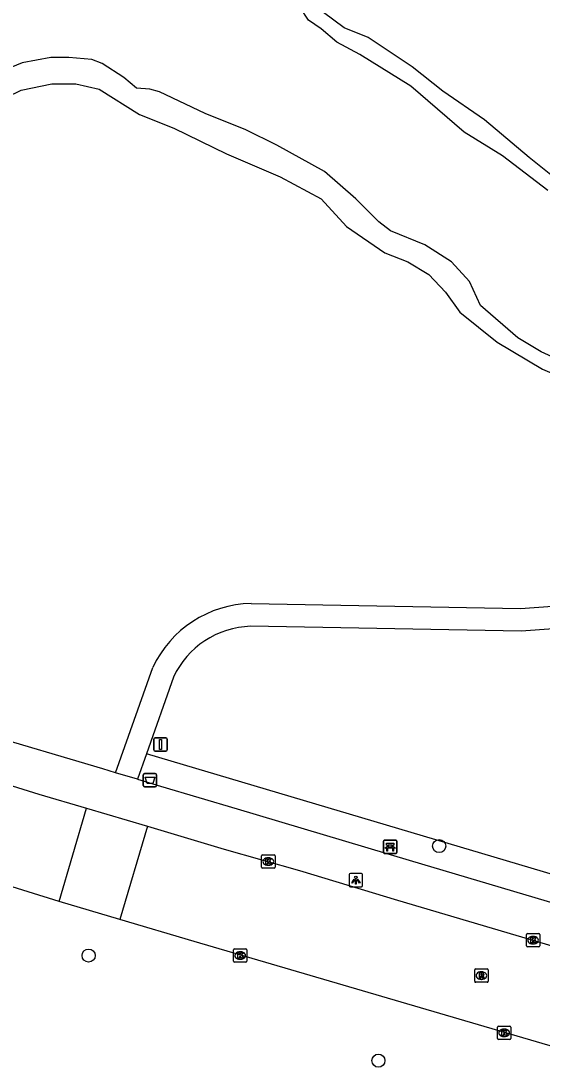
# Model space of a CAD drawing. Extents: x 160356 to 161355, y 381727 to 382845.
# Drawn here: x 160946.2 to 160985, y 381818 to 381896 of the extents above; entities that cross this region are included whole.
import ezdxf

# ---------------------------------------------------------------- set-up
doc = ezdxf.new("R2010")
doc.units = 0
for name, color, linetype in [('IMGEO_Afvalbak', 7, 'Continuous'), ('IMGEO_Bank', 7, 'Continuous'), ('IMGEO_Berm_groen', 7, 'Continuous'), ('IMGEO_Boom', 7, 'Continuous'), ('IMGEO_Groenvoorziening', 7, 'Continuous'), ('IMGEO_Kolk', 7, 'Continuous'), ('IMGEO_Lichtpunt', 7, 'Continuous'), ('IMGEO_Loofbos', 7, 'Continuous'), ('IMGEO_Rijbaan_lokaal_open', 7, 'Continuous'), ('IMGEO_Rioolput', 7, 'Continuous'), ('IMGEO_Verkeersbordpaal', 7, 'Continuous'), ('IMGEO_Voetpad_halfverhard', 7, 'Continuous'), ('IMGEO_Voetpad_open', 7, 'Continuous'), ('IMGEO_Waterloop', 7, 'Continuous')]:
    doc.layers.add(name, color=color, linetype=linetype)

msp = doc.modelspace()

# ---------------------------------------------------------------- linework, layer by layer
at = {"layer": 'IMGEO_Afvalbak'}
for p, q in [((160955.284, 381839.09), (160955.284, 381839.89)), ((160955.284, 381839.89), (160955.284, 381839.09)), ((160955.384, 381839.99), (160956.174, 381839.99)), ((160956.174, 381839.99), (160955.384, 381839.99)), ((160956.274, 381839.89), (160956.274, 381839.09)), ((160956.274, 381839.09), (160956.274, 381839.89)), ((160956.174, 381838.99), (160955.384, 381838.99)), ((160955.384, 381838.99), (160956.174, 381838.99))]:
    msp.add_line(p, q, dxfattribs=at)
msp.add_lwpolyline([(160955.427, 381839.704), (160956.131, 381839.704), (160955.982, 381839.234), (160955.576, 381839.234), (160955.427, 381839.704)], dxfattribs=at)
for centre, start, end in [((160955.384, 381839.89), 90, 180), ((160955.384, 381839.89), 90, 180), ((160956.174, 381839.89), 0, 90), ((160956.174, 381839.89), 360, 90), ((160955.384, 381839.09), 180, 270), ((160955.384, 381839.09), 180, 270), ((160956.174, 381839.09), 270, 0), ((160956.174, 381839.09), 270, 0)]:
    msp.add_arc(centre, 0.1, start, end, dxfattribs=at)
at = {"layer": 'IMGEO_Bank'}
for p, q in [((160973.176, 381834.099), (160973.176, 381834.94)), ((160973.176, 381834.94), (160973.176, 381834.099)), ((160973.251, 381835.024), (160974.092, 381835.024)), ((160974.092, 381835.024), (160973.251, 381835.024)), ((160974.176, 381834.949), (160974.176, 381834.108)), ((160974.176, 381834.108), (160974.176, 381834.949)), ((160973.873, 381834.422), (160973.48, 381834.422)), ((160973.485, 381834.53), (160973.485, 381834.636)), ((160973.529, 381834.636), (160973.529, 381834.53)), ((160973.817, 381834.642), (160973.535, 381834.642)), ((160973.535, 381834.524), (160973.817, 381834.524)), ((160973.823, 381834.53), (160973.823, 381834.636)), ((160973.867, 381834.636), (160973.867, 381834.53)), ((160974.101, 381834.024), (160973.26, 381834.024)), ((160973.26, 381834.024), (160974.101, 381834.024))]:
    msp.add_line(p, q, dxfattribs=at)
for points in [[(160973.423, 381834.422), (160973.281, 381834.422), (160973.393, 381834.524), (160973.479, 381834.524)], [(160973.479, 381834.642), (160973.393, 381834.642), (160973.393, 381834.803), (160973.956, 381834.803), (160973.956, 381834.642), (160973.873, 381834.642)], [(160973.473, 381834.415), (160973.473, 381834.208), (160973.43, 381834.208), (160973.43, 381834.415)], [(160973.873, 381834.524), (160973.956, 381834.524), (160974.068, 381834.422), (160973.929, 381834.422)], [(160973.923, 381834.415), (160973.923, 381834.208), (160973.879, 381834.208), (160973.879, 381834.415)]]:
    msp.add_lwpolyline(points, dxfattribs=at)
for centre, radius, start, end in [((160973.254, 381834.946), 0.0779, 92.4484, 184.28452), ((160973.254, 381834.946), 0.0779, 92.4484, 184.28452), ((160974.098, 381834.946), 0.0779, 2.4484, 94.28452), ((160974.098, 381834.946), 0.0779, 2.4484, 94.28452), ((160973.423, 381834.415), 0.00671, 2.89567, 87.10433), ((160973.48, 381834.415), 0.00671, 92.89567, 177.10433), ((160973.478, 381834.635), 0.00671, 2.89567, 87.10433), ((160973.478, 381834.531), 0.00671, 272.89567, 357.10433), ((160973.535, 381834.635), 0.00671, 92.89567, 177.10433), ((160973.535, 381834.531), 0.00671, 182.89567, 267.10433), ((160973.817, 381834.635), 0.00671, 2.89567, 87.10433), ((160973.817, 381834.531), 0.00671, 272.89567, 357.10433), ((160973.874, 381834.635), 0.00671, 92.89567, 177.10433), ((160973.874, 381834.531), 0.00671, 182.89567, 267.10433), ((160973.872, 381834.415), 0.00671, 2.89567, 87.10433), ((160973.929, 381834.415), 0.00671, 92.89567, 177.10433), ((160973.254, 381834.102), 0.0779, 182.4484, 274.28452), ((160973.254, 381834.102), 0.0779, 182.4484, 274.28452), ((160974.098, 381834.102), 0.0779, 272.4484, 4.28452), ((160974.098, 381834.102), 0.0779, 272.4484, 4.28452)]:
    msp.add_arc(centre, radius, start, end, dxfattribs=at)
at = {"layer": 'IMGEO_Berm_groen'}
msp.add_lwpolyline([(161031.625, 381818.82), (160955.513, 381841.449)], dxfattribs=at)
at = {"layer": 'IMGEO_Boom'}
for centre in [(160977.325, 381834.576), (160951.211, 381826.422), (160972.796, 381818.596)]:
    msp.add_circle(centre, 0.489, dxfattribs=at)
at = {"layer": 'IMGEO_Groenvoorziening'}
msp.add_lwpolyline([(160986.77, 381883.671), (160984.028, 381885.853), (160980.694, 381888.664), (160977.597, 381890.798), (160975.312, 381892.606), (160972.034, 381894.792), (160970.253, 381895.519), (160968.714, 381896.674), (160967.529, 381898.191), (160964.909, 381899.12), (160961.738, 381900.606), (160955.657, 381902.738), (160950.058, 381904.53), (160948.253, 381904.878), (160946.418, 381904.993), (160938.043, 381904.993)], dxfattribs=at)
at = {"layer": 'IMGEO_Kolk'}
for p, q in [((160964.095, 381832.997), (160964.095, 381833.849)), ((160964.17, 381833.923), (160965.022, 381833.923)), ((160964.583, 381833.703), (160964.608, 381833.703)), ((160965.096, 381833.849), (160965.096, 381832.997)), ((160965.022, 381832.923), (160964.17, 381832.923)), ((160964.606, 381833.143), (160964.581, 381833.143)), ((160983.821, 381827.14), (160983.821, 381827.992)), ((160983.896, 381828.066), (160984.748, 381828.066)), ((160984.822, 381827.992), (160984.822, 381827.14)), ((160984.332, 381827.286), (160984.307, 381827.286)), ((160984.309, 381827.846), (160984.334, 381827.846)), ((160962.002, 381825.996), (160962.002, 381826.848)), ((160962.077, 381826.922), (160962.929, 381826.922)), ((160962.49, 381826.702), (160962.515, 381826.702)), ((160963.003, 381826.848), (160963.003, 381825.996)), ((160984.748, 381827.066), (160983.896, 381827.066)), ((160962.929, 381825.922), (160962.077, 381825.922)), ((160962.513, 381826.142), (160962.488, 381826.142)), ((160981.664, 381820.246), (160981.664, 381821.098)), ((160981.739, 381821.172), (160982.591, 381821.172)), ((160982.152, 381820.952), (160982.177, 381820.952)), ((160982.665, 381821.098), (160982.665, 381820.246)), ((160982.591, 381820.172), (160981.739, 381820.172)), ((160982.175, 381820.392), (160982.15, 381820.392))]:
    msp.add_line(p, q, dxfattribs=at)
for points in [[(160964.095, 381832.997), (160964.095, 381833.849)], [(160964.17, 381833.923), (160965.022, 381833.923)], [(160964.416, 381833.623), (160964.539, 381833.623), (160964.539, 381833.472), (160964.669, 381833.623), (160964.833, 381833.623), (160964.687, 381833.472), (160964.84, 381833.223), (160964.688, 381833.223), (160964.603, 381833.387), (160964.539, 381833.32), (160964.539, 381833.223), (160964.416, 381833.223), (160964.416, 381833.623)], [(160965.096, 381833.849), (160965.096, 381832.997)], [(160965.022, 381832.923), (160964.17, 381832.923)], [(160983.821, 381827.14), (160983.821, 381827.992)], [(160983.896, 381828.066), (160984.748, 381828.066)], [(160984.822, 381827.992), (160984.822, 381827.14)], [(160984.142, 381827.766), (160984.265, 381827.766), (160984.265, 381827.615), (160984.395, 381827.766), (160984.559, 381827.766), (160984.413, 381827.615), (160984.566, 381827.366), (160984.414, 381827.366), (160984.329, 381827.53), (160984.265, 381827.463), (160984.265, 381827.366), (160984.142, 381827.366), (160984.142, 381827.766)], [(160962.002, 381825.996), (160962.002, 381826.848)], [(160962.077, 381826.922), (160962.929, 381826.922)], [(160962.323, 381826.622), (160962.446, 381826.622), (160962.446, 381826.471), (160962.576, 381826.622), (160962.74, 381826.622), (160962.594, 381826.471), (160962.747, 381826.222), (160962.595, 381826.222), (160962.51, 381826.386), (160962.446, 381826.319), (160962.446, 381826.222), (160962.323, 381826.222), (160962.323, 381826.622)], [(160963.003, 381826.848), (160963.003, 381825.996)], [(160984.748, 381827.066), (160983.896, 381827.066)], [(160962.929, 381825.922), (160962.077, 381825.922)], [(160981.664, 381820.246), (160981.664, 381821.098)], [(160981.739, 381821.172), (160982.591, 381821.172)], [(160981.985, 381820.872), (160982.108, 381820.872), (160982.108, 381820.721), (160982.238, 381820.872), (160982.402, 381820.872), (160982.256, 381820.721), (160982.409, 381820.472), (160982.257, 381820.472), (160982.172, 381820.636), (160982.108, 381820.569), (160982.108, 381820.472), (160981.985, 381820.472), (160981.985, 381820.872)], [(160982.665, 381821.098), (160982.665, 381820.246)], [(160982.591, 381820.172), (160981.739, 381820.172)]]:
    msp.add_lwpolyline(points, dxfattribs=at)
for centre, start, end in [((160964.172, 381833.847), 91.55205, 178.44795), ((160964.172, 381833.847), 91.55205, 178.44795), ((160965.02, 381833.847), 1.55205, 88.44795), ((160965.02, 381833.847), 1.55205, 88.44795), ((160964.172, 381832.999), 181.55205, 268.44795), ((160964.172, 381832.999), 181.55205, 268.44795), ((160965.02, 381832.999), 271.55205, 358.44795), ((160965.02, 381832.999), 271.55205, 358.44795), ((160983.898, 381827.99), 91.55205, 178.44795), ((160983.898, 381827.99), 91.55205, 178.44795), ((160984.746, 381827.99), 1.55205, 88.44795), ((160984.746, 381827.99), 1.55205, 88.44795), ((160983.898, 381827.142), 181.55205, 268.44795), ((160983.898, 381827.142), 181.55205, 268.44795), ((160984.746, 381827.142), 271.55205, 358.44795), ((160984.746, 381827.142), 271.55205, 358.44795), ((160962.079, 381826.846), 91.55205, 178.44795), ((160962.079, 381826.846), 91.55205, 178.44795), ((160962.927, 381826.846), 1.55205, 88.44795), ((160962.927, 381826.846), 1.55205, 88.44795), ((160962.079, 381825.998), 181.55205, 268.44795), ((160962.079, 381825.998), 181.55205, 268.44795), ((160962.927, 381825.998), 271.55205, 358.44795), ((160962.927, 381825.998), 271.55205, 358.44795), ((160981.741, 381821.096), 91.55205, 178.44795), ((160981.741, 381821.096), 91.55205, 178.44795), ((160982.589, 381821.096), 1.55205, 88.44795), ((160982.589, 381821.096), 1.55205, 88.44795), ((160981.741, 381820.248), 181.55205, 268.44795), ((160981.741, 381820.248), 181.55205, 268.44795), ((160982.589, 381820.248), 271.55205, 358.44795), ((160982.589, 381820.248), 271.55205, 358.44795)]:
    msp.add_arc(centre, 0.0765, start, end, dxfattribs=at)
for centre, major_axis, ratio, start_param, end_param in [((160964.582, 381833.423), (-0.387, 0.002), 0.722429, 4.712389, 7.853982), ((160964.607, 381833.423), (-0.39, 0.002), 0.717154, 1.570796, 4.712389), ((160984.308, 381827.566), (-0.387, 0.002), 0.722429, 4.712389, 7.853982), ((160984.333, 381827.566), (-0.39, 0.002), 0.717154, 1.570796, 4.712389), ((160962.489, 381826.422), (-0.387, 0.002), 0.722429, 4.712389, 7.853982), ((160962.514, 381826.422), (-0.39, 0.002), 0.717154, 1.570796, 4.712389), ((160982.151, 381820.672), (-0.387, 0.002), 0.722429, 4.712389, 7.853982), ((160982.176, 381820.672), (-0.39, 0.002), 0.717154, 1.570796, 4.712389)]:
    msp.add_ellipse(centre, major_axis=major_axis, ratio=ratio, start_param=start_param, end_param=end_param, dxfattribs=at)
at = {"layer": 'IMGEO_Lichtpunt'}
for p, q in [((160970.626, 381832.451), (160970.626, 381831.644)), ((160970.626, 381832.451), (160970.626, 381831.644)), ((160971.528, 381832.546), (160970.72, 381832.546)), ((160971.528, 381832.546), (160970.72, 381832.546)), ((160971.622, 381831.644), (160971.622, 381832.451)), ((160971.622, 381831.644), (160971.622, 381832.451)), ((160970.72, 381831.55), (160971.528, 381831.55)), ((160970.72, 381831.55), (160971.528, 381831.55))]:
    msp.add_line(p, q, dxfattribs=at)
for points in [[(160971, 381832.115), (160971.039, 381832.087), (160970.851, 381831.825), (160970.813, 381831.852), (160971, 381832.115)], [(160971.102, 381832.067), (160971.149, 381832.067), (160971.149, 381831.745), (160971.102, 381831.745), (160971.102, 381832.067)], [(160971.212, 381832.087), (160971.25, 381832.114), (160971.437, 381831.852), (160971.398, 381831.824), (160971.212, 381832.087)]]:
    msp.add_lwpolyline(points, dxfattribs=at)
msp.add_circle((160971.125, 381832.249), 0.0994, dxfattribs=at)
for centre, start, end in [((160970.72, 381832.451), 90, 180), ((160970.72, 381832.451), 90, 180), ((160971.528, 381832.451), 0, 90), ((160971.528, 381832.451), 0, 90), ((160970.72, 381831.644), 180, 270), ((160970.72, 381831.644), 180, 270), ((160971.528, 381831.644), 270, 0), ((160971.528, 381831.644), 270, 360)]:
    msp.add_arc(centre, 0.0946, start, end, dxfattribs=at)
at = {"layer": 'IMGEO_Loofbos'}
msp.add_lwpolyline([(160943.045, 381887.985), (160944.075, 381889.847), (160946.174, 381890.876), (160948.461, 381891.36), (160950.246, 381891.36), (160951.984, 381890.953), (160955.008, 381889.058), (160957.567, 381888.035), (160961.475, 381886.126), (160965.474, 381884.416), (160968.527, 381882.78), (160970.431, 381880.725), (160973.281, 381878.756), (160974.98, 381878.086), (160976.55, 381877.153), (160977.802, 381875.824), (160978.856, 381874.333), (160981.637, 381872.106), (160985.018, 381870.105), (160989.454, 381868.178), (160992.502, 381867.42)], dxfattribs=at)
at = {"layer": 'IMGEO_Rijbaan_lokaal_open'}
for points in [[(160938.974, 381841.101), (160942.319, 381840.063), (160947.502, 381838.456), (160951.042, 381837.41)], [(160949.016, 381830.451), (160951.042, 381837.41)], [(160951.042, 381837.41), (160955.585, 381836.063)], [(160955.585, 381836.063), (160953.539, 381829.1)], [(160955.585, 381836.063), (160961.315, 381834.341), (160966.929, 381832.766), (160974.221, 381830.552), (161000, 381822.929), (161043.242, 381810.141), (161059.868, 381805.151), (161061.646, 381804.627)], [(160949.016, 381830.451), (160943.975, 381832.003), (160943.527, 381832.138)], [(160953.539, 381829.1), (160949.016, 381830.451)], [(161025.079, 381808.054), (161000, 381815.484), (160959.076, 381827.464), (160953.539, 381829.1)]]:
    msp.add_lwpolyline(points, dxfattribs=at)
at = {"layer": 'IMGEO_Rioolput'}
for p, q in [((160979.969, 381824.506), (160979.969, 381825.358)), ((160980.044, 381825.432), (160980.896, 381825.432)), ((160980.457, 381825.212), (160980.482, 381825.212)), ((160980.97, 381825.358), (160980.97, 381824.506)), ((160980.896, 381824.432), (160980.044, 381824.432)), ((160980.48, 381824.652), (160980.455, 381824.652))]:
    msp.add_line(p, q, dxfattribs=at)
for points in [[(160979.969, 381824.506), (160979.969, 381825.358)], [(160980.044, 381825.432), (160980.896, 381825.432)], [(160980.558, 381825.13), (160980.306, 381825.132), (160980.306, 381824.732)], [(160980.306, 381824.732), (160980.43, 381824.732), (160980.43, 381824.894), (160980.441, 381824.894)], [(160980.484, 381825.051), (160980.43, 381825.051), (160980.43, 381824.97)], [(160980.43, 381824.97), (160980.482, 381824.97)], [(160980.488, 381824.865), (160980.559, 381824.732), (160980.699, 381824.732), (160980.634, 381824.858)], [(160980.97, 381825.358), (160980.97, 381824.506)], [(160980.896, 381824.432), (160980.044, 381824.432)]]:
    msp.add_lwpolyline(points, dxfattribs=at)
for centre, radius, start, end in [((160980.046, 381825.356), 0.0765, 91.55205, 178.44795), ((160980.046, 381825.356), 0.0765, 91.55205, 178.44795), ((160980.44, 381824.841), 0.0533, 26.02933, 88.69889), ((160980.466, 381825.159), 0.19, 274.7715, 282.96867), ((160980.49, 381824.955), 0.0964, 77.00612, 93.18647), ((160980.504, 381825.012), 0.0378, 276.66336, 79.67722), ((160980.557, 381825.02), 0.109, 350.36119, 89.41601), ((160980.555, 381825.02), 0.112, 277.58423, 350.98172), ((160980.539, 381824.805), 0.108, 29.51342, 73.79051), ((160980.894, 381825.356), 0.0765, 1.55205, 88.44795), ((160980.894, 381825.356), 0.0765, 1.55205, 88.44795), ((160980.046, 381824.508), 0.0765, 181.55205, 268.44795), ((160980.046, 381824.508), 0.0765, 181.55205, 268.44795), ((160980.894, 381824.508), 0.0765, 271.55205, 358.44795), ((160980.894, 381824.508), 0.0765, 271.55205, 358.44795)]:
    msp.add_arc(centre, radius, start, end, dxfattribs=at)
for centre, major_axis, ratio, start_param, end_param in [((160980.456, 381824.932), (-0.387, 0.002), 0.722429, 4.712389, 7.853982), ((160980.481, 381824.932), (-0.39, 0.002), 0.717154, 1.570796, 4.712389)]:
    msp.add_ellipse(centre, major_axis=major_axis, ratio=ratio, start_param=start_param, end_param=end_param, dxfattribs=at)
at = {"layer": 'IMGEO_Verkeersbordpaal'}
for p, q in [((160956.074, 381841.751), (160956.074, 381842.551)), ((160956.074, 381842.551), (160956.074, 381841.751)), ((160956.174, 381842.651), (160956.964, 381842.651)), ((160956.964, 381842.651), (160956.174, 381842.651)), ((160957.064, 381842.551), (160957.064, 381841.751)), ((160957.064, 381841.751), (160957.064, 381842.551)), ((160956.964, 381841.651), (160956.174, 381841.651)), ((160956.174, 381841.651), (160956.964, 381841.651))]:
    msp.add_line(p, q, dxfattribs=at)
msp.add_lwpolyline([(160956.494, 381842.526), (160956.644, 381842.526), (160956.644, 381841.776), (160956.494, 381841.776), (160956.494, 381842.526)], dxfattribs=at)
for centre, start, end in [((160956.174, 381842.551), 90, 180), ((160956.174, 381842.551), 90, 180), ((160956.964, 381842.551), 0, 90), ((160956.964, 381842.551), 360, 90), ((160956.174, 381841.751), 180, 270), ((160956.174, 381841.751), 180, 270), ((160956.964, 381841.751), 270, 0), ((160956.964, 381841.751), 270, 0)]:
    msp.add_arc(centre, 0.1, start, end, dxfattribs=at)
at = {"layer": 'IMGEO_Voetpad_halfverhard'}
for points in [[(160963.311, 381852.647), (160983.39, 381852.275), (160989.525, 381852.718)], [(160994.113, 381851.344), (160983.436, 381850.574), (160963.28, 381850.947)], [(160953.215, 381840.043), (160955.986, 381847.879)], [(160957.525, 381847.158), (160955.513, 381841.449)], [(160955.513, 381841.449), (160954.847, 381839.559)]]:
    msp.add_lwpolyline(points, dxfattribs=at)
for centre, radius, start, end in [((160963.486, 381844.368), 8.281, 91.20771, 154.91423), ((160963.489, 381844.365), 6.585, 91.81528, 154.90526)]:
    msp.add_arc(centre, radius, start, end, dxfattribs=at)
at = {"layer": 'IMGEO_Voetpad_open'}
for points in [[(160953.215, 381840.043), (160952.28, 381840.32), (160943.178, 381843.02), (160943.319, 381843.506)], [(160954.847, 381839.559), (160953.215, 381840.043)], [(160954.847, 381839.559), (160956.573, 381839.047), (160962.274, 381837.351), (160975.098, 381833.536), (161000, 381826.127), (161102.641, 381795.637), (161156.616, 381779.603), (161156.846, 381779.535)]]:
    msp.add_lwpolyline(points, dxfattribs=at)
at = {"layer": 'IMGEO_Waterloop'}
for points in [[(160985.418, 381883.399), (160982.037, 381885.981), (160979.184, 381887.754), (160975.221, 381891.173), (160971.419, 381893.542), (160969.695, 381894.456), (160968.539, 381895.449), (160967.594, 381896.088), (160966.964, 381897.041), (160964.819, 381898.132), (160961.002, 381899.514), (160957.985, 381900.896), (160954.27, 381902.105), (160952.019, 381903.041), (160949.66, 381903.66), (160947.26, 381904.096), (160940.763, 381904.096), (160938.627, 381903.625)], [(160987.697, 381870.113), (160984.934, 381871.385), (160983.189, 381872.44), (160980.406, 381874.846), (160979.588, 381876.639), (160978.248, 381878.083), (160976.254, 381879.351), (160973.704, 381880.395), (160972.831, 381881.06), (160971.114, 381882.785), (160968.787, 381884.821), (160965.224, 381886.785), (160962.934, 381887.913), (160959.885, 381889.149), (160956.479, 381890.759), (160955.76, 381890.949), (160954.789, 381891.018), (160953.846, 381891.822), (160952.226, 381892.867), (160951.454, 381893.163), (160949.745, 381893.306), (160948.392, 381893.306), (160946.265, 381892.908), (160944.364, 381892.135)]]:
    msp.add_lwpolyline(points, dxfattribs=at)

doc.saveas('drawing.dxf')
